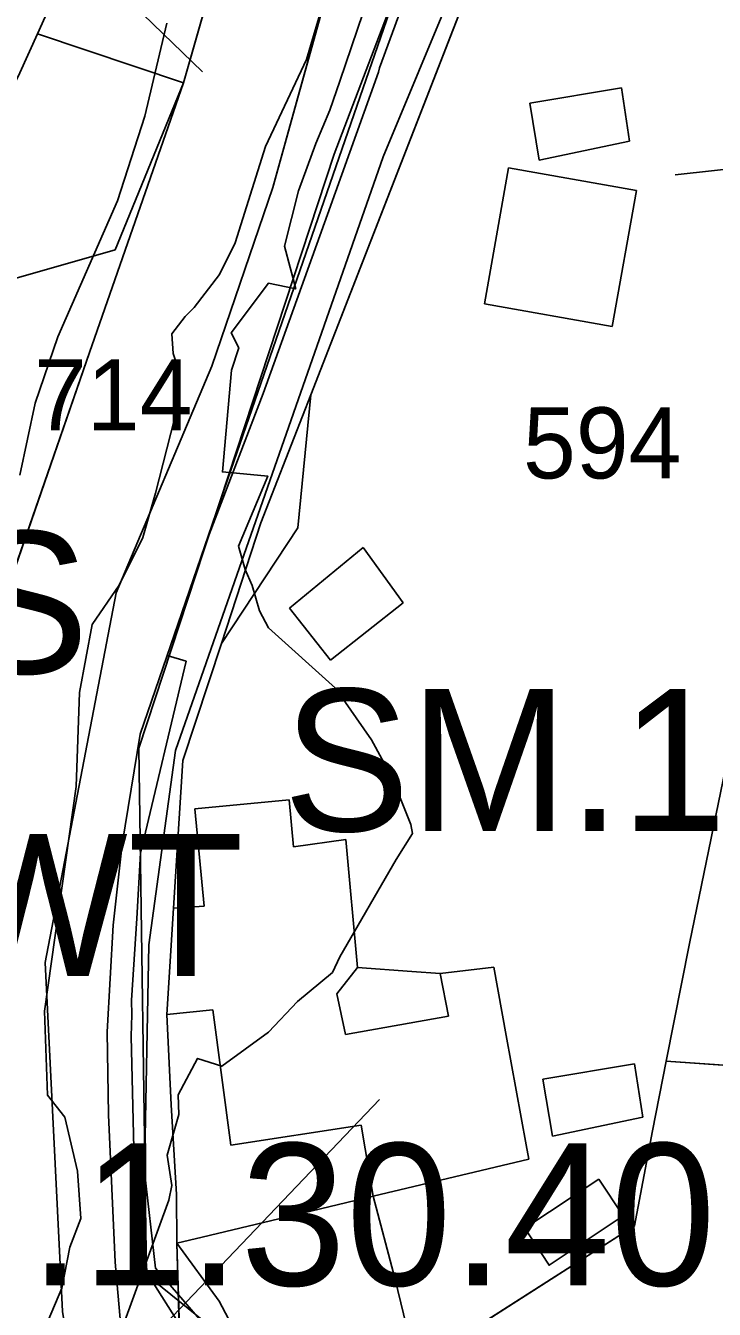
# Model space of a CAD drawing. Extents: x -690419 to -685080, y -987825 to -981190.
# Drawn here: x -686972.1 to -686923.6, y -985578.7 to -985488.4 of the extents above; entities that cross this region are included whole.
import ezdxf

# ---------------------------------------------------------------- set-up
doc = ezdxf.new("R2010")
doc.units = 0
for name, color, linetype in [('_DOPLNĚK BUDOVY', 7, 'Continuous'), ('BPEJ I-II ochrana', 7, 'Continuous'), ('Docházková izochrona BUS (S)', 7, 'Continuous'), ('Docházková izochrona VLAK (S)', 7, 'Continuous'), ('Elektro VN 35 podzemni (N)', 7, 'Continuous'), ('Intravilan (S)', 7, 'Continuous'), ('Kanalizace stoka bez rozlišení (S)', 7, 'Continuous'), ('Plochy dopravy silniční DS (S)', 7, 'Continuous'), ('Plochy smíšené obytné městské SM (S)', 7, 'Continuous'), ('Plochy veřejná prostranství všeobecná PU (S)', 7, 'Continuous'), ('Plochy vodní a vodnich toku WT (S)', 7, 'Continuous'), ('Plochy zeleň sídelní ostatní ZS (S)', 7, 'Continuous'), ('Plynovod STL (S)', 7, 'Continuous'), ('Regulacni bloky_ID', 7, 'Continuous'), ('Regulační bloky STABILIZOVANÉ (S)', 7, 'Continuous'), ('Regulační bloky STABILIZOVANÉ (S) TIS', 7, 'Continuous'), ('Regulační kódy STABILIZOVANÉ (S)', 7, 'Continuous'), ('Regulační kódy STABILIZOVANÉ (S) TIS', 7, 'Continuous'), ('Silnice III třídy (S) - osa', 7, 'Continuous'), ('Spoje - komunikační vedení bez rozlišení provozovanál (S)', 7, 'Continuous'), ('Vodovodní řady (S)', 7, 'Continuous'), ('Záplavové území aktivní zóna (S)', 7, 'Continuous'), ('Záplavové území Q100 (S)', 7, 'Continuous')]:
    doc.layers.add(name, color=color, linetype=linetype)

msp = doc.modelspace()

# ---------------------------------------------------------------- linework, layer by layer
at = {"layer": '_DOPLNĚK BUDOVY'}
for p, q in [((-686930.17, -985492.759), (-686936.62, -985493.819)), ((-686929.59, -985496.509), (-686930.17, -985492.759)), ((-686936.62, -985493.819), (-686935.95, -985497.849)), ((-686935.95, -985497.849), (-686929.59, -985496.509)), ((-686948.352, -985525.098), (-686953.542, -985529.358)), ((-686945.532, -985528.998), (-686948.352, -985525.098)), ((-686950.642, -985533.028), (-686945.532, -985528.998)), ((-686953.542, -985529.358), (-686950.642, -985533.028)), ((-686948.75, -985554.65), (-686950.2, -985556.51)), ((-686944.92, -985554.93), (-686948.75, -985554.65)), ((-686942.92, -985555.07), (-686944.92, -985554.93)), ((-686942.33, -985558.08), (-686942.92, -985555.07)), ((-686950.2, -985556.51), (-686949.59, -985559.37)), ((-686949.59, -985559.37), (-686942.33, -985558.08)), ((-686929.242, -985561.441), (-686935.692, -985562.501)), ((-686928.662, -985565.191), (-686929.242, -985561.441)), ((-686935.692, -985562.501), (-686935.022, -985566.531)), ((-686935.022, -985566.531), (-686928.662, -985565.191))]:
    msp.add_line(p, q, dxfattribs=at)
msp.add_lwpolyline([(-686931.77, -985569.54), (-686936.97, -985572.99), (-686935.26, -985575.6), (-686930.05, -985572.12), (-686931.77, -985569.54)], dxfattribs=at)
at = {"layer": 'BPEJ I-II ochrana'}
for p, q in [((-686971.28, -985488.96), (-686963.63, -985471.94)), ((-686936.37, -985474.16), (-686952.03, -985514.36)), ((-686960.99, -985492.39), (-686971.28, -985488.96)), ((-686965.8, -985504.15), (-686960.99, -985492.39)), ((-686939.8, -985507.95), (-686938.12, -985498.38)), ((-686938.12, -985498.38), (-686929.11, -985499.98)), ((-686929.11, -985499.98), (-686930.81, -985509.55)), ((-686972.93, -985506.2), (-686965.8, -985504.15)), ((-686930.81, -985509.55), (-686939.8, -985507.95)), ((-686952.03, -985514.36), (-686952.95, -985523.72)), ((-686952.95, -985523.72), (-686958.33, -985531.85)), ((-686958.33, -985531.85), (-686961.03, -985540.08)), ((-686961.03, -985540.08), (-686961.69, -985550.47)), ((-686960.19, -985543.48), (-686953.55, -985542.86)), ((-686959.55, -985550.33), (-686960.19, -985543.48)), ((-686953.55, -985542.86), (-686953.24, -985546.17)), ((-686953.24, -985546.17), (-686949.57, -985545.65)), ((-686949.57, -985545.65), (-686948.75, -985554.65)), ((-686961.69, -985550.47), (-686959.55, -985550.33)), ((-686948.75, -985554.65), (-686944.92, -985554.93)), ((-686944.92, -985554.93), (-686942.92, -985555.07)), ((-686942.92, -985555.07), (-686939.16, -985554.62)), ((-686939.16, -985554.62), (-686938.28, -985559.43)), ((-686958.94, -985557.64), (-686962.16, -985557.97)), ((-686962.16, -985557.97), (-686961.86, -985564.32)), ((-686957.66, -985567.15), (-686958.94, -985557.64)), ((-686938.28, -985559.43), (-686936.88, -985567.12)), ((-686927.98, -985566.14), (-686927.03, -985561.24)), ((-686927.03, -985561.24), (-686899.14, -985563.21)), ((-686961.86, -985564.32), (-686961.48, -985570.63)), ((-686948.49, -985565.74), (-686957.66, -985567.15)), ((-686947.65, -985570.74), (-686948.49, -985565.74)), ((-686929.24, -985572.84), (-686927.98, -985566.14)), ((-686936.88, -985567.12), (-686936.69, -985568.15)), ((-686936.69, -985568.15), (-686947.65, -985570.74)), ((-686936.97, -985572.99), (-686931.77, -985569.54)), ((-686931.77, -985569.54), (-686930.05, -985572.12)), ((-686961.48, -985570.63), (-686961.47, -985574.05)), ((-686953.21, -985572.09), (-686947.65, -985570.74)), ((-686947.65, -985570.74), (-686946.13, -985576.52)), ((-686959.69, -985573.63), (-686953.21, -985572.09)), ((-686930.05, -985572.12), (-686935.26, -985575.6)), ((-686944.63, -985582.66), (-686929.24, -985572.84)), ((-686935.26, -985575.6), (-686936.97, -985572.99)), ((-686961.47, -985574.05), (-686959.69, -985573.63)), ((-686946.13, -985576.52), (-686944.63, -985582.66))]:
    msp.add_line(p, q, dxfattribs=at)
at = {"layer": 'Docházková izochrona BUS (S)'}
msp.add_arc((-686757.693, -985364.182), 400, 205.7131, 25.07732, dxfattribs=at)
at = {"layer": 'Docházková izochrona VLAK (S)'}
msp.add_arc((-686398.38, -985456.116), 800, 77.865472, 344.113367, dxfattribs=at)
at = {"layer": 'Elektro VN 35 podzemni (N)'}
msp.add_lwpolyline([(-686864.435, -985696.276), (-686867.874, -985696.143), (-686898.302, -985682.517), (-686909.282, -985676.167), (-686925.951, -985660.292), (-686939.99, -985595.356), (-686963.61, -985576.269), (-686964.139, -985539.228), (-686950.38, -985497.423), (-686931.86, -985448.74), (-686920.173, -985445.2)], dxfattribs=at)
at = {"layer": 'Intravilan (S)'}
msp.add_lwpolyline([(-686899.14, -985563.21), (-686927.03, -985561.24), (-686925.37, -985552.97), (-686919.95, -985526.63)], dxfattribs=at)
at = {"layer": 'Kanalizace stoka bez rozlišení (S)'}
msp.add_lwpolyline([(-686959.66, -985491.63), (-686977.19, -985474.68)], dxfattribs=at)
at = {"layer": 'Plochy dopravy silniční DS (S)'}
for p, q in [((-686954.7, -985499.76), (-686943.82, -985460.5)), ((-686936.37, -985474.16), (-686952.03, -985514.36)), ((-686959, -985512.34), (-686954.7, -985499.76)), ((-686965.73, -985528.29), (-686959, -985512.34)), ((-686952.03, -985514.36), (-686955.54, -985523.37)), ((-686955.54, -985523.37), (-686958.33, -985531.85)), ((-686970.74, -985554.29), (-686965.73, -985528.29)), ((-686958.33, -985531.85), (-686961.03, -985540.08)), ((-686961.03, -985540.08), (-686961.69, -985550.47)), ((-686961.69, -985550.47), (-686962.16, -985557.97)), ((-686969.52, -985578.87), (-686970.74, -985554.29)), ((-686962.16, -985557.97), (-686961.86, -985564.32)), ((-686961.86, -985564.32), (-686961.48, -985570.63)), ((-686961.48, -985570.63), (-686961.47, -985574.05)), ((-686961.47, -985574.05), (-686961.1, -985586.14))]:
    msp.add_line(p, q, dxfattribs=at)
at = {"layer": 'Plochy smíšené obytné městské SM (S)'}
msp.add_lwpolyline([(-686993.3, -985551.07), (-686993.43, -985546.08), (-686997.39, -985538.62), (-687021.3, -985493.61), (-687022.52, -985488.3), (-687021.28, -985475.5), (-687020.45, -985475.12), (-687009.28, -985469.94), (-686996.65, -985464.67), (-686987.05, -985459.42), (-686973.22, -985452.16), (-686968.5, -985450.09), (-686955.38, -985443.66), (-686946.92, -985442.51), (-686948.98, -985454.9), (-686958.3, -985482.93), (-686960.99, -985492.39), (-686971.28, -985488.96), (-686972.51, -985491.7), (-686977.05, -985501.12), (-686975.51, -985506.94), (-686983.52, -985523.09), (-686984.03, -985524.13), (-686991, -985536.25)], close=True, dxfattribs=at)
msp.add_lwpolyline([(-686899.14, -985563.21), (-686927.03, -985561.24), (-686927.98, -985566.14), (-686929.24, -985572.84), (-686944.63, -985582.66), (-686948.75, -985584.28), (-686950.81, -985584.01), (-686952.82, -985583.23), (-686957.82, -985579.38), (-686958.48, -985578.14), (-686961.47, -985574.05), (-686961.48, -985570.63), (-686961.86, -985564.32), (-686962.16, -985557.97), (-686961.69, -985550.47), (-686961.03, -985540.08), (-686958.33, -985531.85), (-686955.54, -985523.37), (-686952.03, -985514.36), (-686936.37, -985474.16)], dxfattribs=at)
at = {"layer": 'Plochy veřejná prostranství všeobecná PU (S)'}
msp.add_lwpolyline([(-686961.1, -985586.14), (-686961.47, -985574.05), (-686958.48, -985578.14), (-686957.82, -985579.38)], dxfattribs=at)
at = {"layer": 'Plochy vodní a vodnich toku WT (S)'}
msp.add_lwpolyline([(-686978.45, -985594.79), (-686980.72, -985562.42), (-686980.02, -985553.25), (-686976.88, -985535.55), (-686973.74, -985530.56), (-686974.21, -985530.4), (-686967.6, -985511.38), (-686960.99, -985492.39), (-686958.3, -985482.93), (-686948.98, -985454.9), (-686946.92, -985442.51), (-686939.35, -985441.41), (-686943.82, -985460.5), (-686954.7, -985499.76), (-686959, -985512.34), (-686965.73, -985528.29), (-686970.74, -985554.29), (-686969.52, -985578.87), (-686967.34, -985592.3)], close=True, dxfattribs=at)
at = {"layer": 'Plochy zeleň sídelní ostatní ZS (S)'}
for points in [[(-686993.4, -985563.56), (-686993.59, -985555.58), (-686993.3, -985551.07), (-686991, -985536.25), (-686984.03, -985524.13), (-686983.52, -985523.09), (-686975.51, -985506.94), (-686977.05, -985501.12), (-686972.51, -985491.7), (-686971.28, -985488.96), (-686960.99, -985492.39), (-686967.6, -985511.38), (-686974.21, -985530.4), (-686973.74, -985530.56), (-686976.88, -985535.55), (-686980.02, -985553.25), (-686980.72, -985562.42)], [(-686916.02, -985590.05), (-686916.02, -985582.335), (-686925.9, -985581.15), (-686931.49, -985582.08), (-686940.57, -985585.75), (-686944.63, -985582.66), (-686929.24, -985572.84), (-686927.98, -985566.14), (-686927.03, -985561.24), (-686899.14, -985563.21), (-686878.31, -985530.51), (-686883.95, -985554.25), (-686889.98, -985560.45), (-686896.34, -985573.41), (-686893.33, -985581.3), (-686893.79, -985585), (-686891.26, -985593.71)]]:
    msp.add_lwpolyline(points, close=True, dxfattribs=at)
at = {"layer": 'Plynovod STL (S)'}
for points in [[(-686940.23, -985476.94), (-686942.02, -985476.34), (-686943.54, -985480.97), (-686944.95, -985485.2), (-686947.2, -985491.35), (-686947.26, -985491.65), (-686950.86, -985501.67), (-686955.39, -985514.25), (-686959.18, -985524.18), (-686962.14, -985532.69), (-686960.81, -985533.1)], [(-686960.81, -985533.1), (-686964.03, -985546.6), (-686964.28, -985551.2), (-686964.66, -985556.95), (-686964.64, -985557.98), (-686964.69, -985559.48), (-686964.5, -985567.39), (-686964.18, -985571.36), (-686963.92, -985573.51), (-686963.53, -985576.2), (-686961.065, -985580.101), (-686958.283, -985581.602), (-686952.09, -985584.17)]]:
    msp.add_lwpolyline(points, dxfattribs=at)
at = {"layer": 'Regulační bloky STABILIZOVANÉ (S)'}
for p, q in [((-686954.7, -985499.76), (-686943.82, -985460.5)), ((-686936.37, -985474.16), (-686952.03, -985514.36)), ((-686959, -985512.34), (-686954.7, -985499.76)), ((-686965.73, -985528.29), (-686959, -985512.34)), ((-686952.03, -985514.36), (-686955.54, -985523.37)), ((-686955.54, -985523.37), (-686958.33, -985531.85)), ((-686970.74, -985554.29), (-686965.73, -985528.29)), ((-686958.33, -985531.85), (-686961.03, -985540.08)), ((-686961.03, -985540.08), (-686961.69, -985550.47)), ((-686961.69, -985550.47), (-686962.16, -985557.97)), ((-686969.52, -985578.87), (-686970.74, -985554.29)), ((-686962.16, -985557.97), (-686961.86, -985564.32)), ((-686961.86, -985564.32), (-686961.48, -985570.63)), ((-686961.48, -985570.63), (-686961.47, -985574.05)), ((-686961.47, -985574.05), (-686961.1, -985586.14))]:
    msp.add_line(p, q, dxfattribs=at)
for points in [[(-686978.45, -985594.79), (-686980.72, -985562.42), (-686980.02, -985553.25), (-686976.88, -985535.55), (-686973.74, -985530.56), (-686974.21, -985530.4), (-686967.6, -985511.38), (-686960.99, -985492.39), (-686958.3, -985482.93), (-686948.98, -985454.9), (-686946.92, -985442.51), (-686939.35, -985441.41), (-686943.82, -985460.5), (-686954.7, -985499.76), (-686959, -985512.34), (-686965.73, -985528.29), (-686970.74, -985554.29), (-686969.52, -985578.87), (-686967.34, -985592.3)], [(-686993.3, -985551.07), (-686993.43, -985546.08), (-686997.39, -985538.62), (-687021.3, -985493.61), (-687022.52, -985488.3), (-687021.28, -985475.5), (-687020.45, -985475.12), (-687009.28, -985469.94), (-686996.65, -985464.67), (-686987.05, -985459.42), (-686973.22, -985452.16), (-686968.5, -985450.09), (-686955.38, -985443.66), (-686946.92, -985442.51), (-686948.98, -985454.9), (-686958.3, -985482.93), (-686960.99, -985492.39), (-686971.28, -985488.96), (-686972.51, -985491.7), (-686977.05, -985501.12), (-686975.51, -985506.94), (-686983.52, -985523.09), (-686984.03, -985524.13), (-686991, -985536.25)], [(-686993.4, -985563.56), (-686993.59, -985555.58), (-686993.3, -985551.07), (-686991, -985536.25), (-686984.03, -985524.13), (-686983.52, -985523.09), (-686975.51, -985506.94), (-686977.05, -985501.12), (-686972.51, -985491.7), (-686971.28, -985488.96), (-686960.99, -985492.39), (-686967.6, -985511.38), (-686974.21, -985530.4), (-686973.74, -985530.56), (-686976.88, -985535.55), (-686980.02, -985553.25), (-686980.72, -985562.42)], [(-686916.02, -985590.05), (-686916.02, -985582.335), (-686925.9, -985581.15), (-686931.49, -985582.08), (-686940.57, -985585.75), (-686944.63, -985582.66), (-686929.24, -985572.84), (-686927.98, -985566.14), (-686927.03, -985561.24), (-686899.14, -985563.21), (-686878.31, -985530.51), (-686883.95, -985554.25), (-686889.98, -985560.45), (-686896.34, -985573.41), (-686893.33, -985581.3), (-686893.79, -985585), (-686891.26, -985593.71)]]:
    msp.add_lwpolyline(points, close=True, dxfattribs=at)
for points in [[(-686899.14, -985563.21), (-686927.03, -985561.24), (-686927.98, -985566.14), (-686929.24, -985572.84), (-686944.63, -985582.66), (-686948.75, -985584.28), (-686950.81, -985584.01), (-686952.82, -985583.23), (-686957.82, -985579.38), (-686958.48, -985578.14), (-686961.47, -985574.05), (-686961.48, -985570.63), (-686961.86, -985564.32), (-686962.16, -985557.97), (-686961.69, -985550.47), (-686961.03, -985540.08), (-686958.33, -985531.85), (-686955.54, -985523.37), (-686952.03, -985514.36), (-686936.37, -985474.16)], [(-686961.1, -985586.14), (-686961.47, -985574.05), (-686958.48, -985578.14), (-686957.82, -985579.38)]]:
    msp.add_lwpolyline(points, dxfattribs=at)
at = {"layer": 'Regulační bloky STABILIZOVANÉ (S) TIS'}
for p, q in [((-686958.3, -985482.93), (-686960.99, -985492.39)), ((-686960.99, -985492.39), (-686967.6, -985511.38)), ((-686967.6, -985511.38), (-686974.21, -985530.4)), ((-686970.74, -985554.29), (-686965.73, -985528.29))]:
    msp.add_line(p, q, dxfattribs=at)
for points in [[(-686965.73, -985528.29), (-686959, -985512.34), (-686954.7, -985499.76), (-686943.82, -985460.5)], [(-686967.34, -985592.3), (-686969.52, -985578.87), (-686970.74, -985554.29)]]:
    msp.add_lwpolyline(points, dxfattribs=at)
at = {"layer": 'Silnice III třídy (S) - osa'}
msp.add_lwpolyline([(-686926.798, -985663.65), (-686937.341, -985651.777), (-686944.903, -985640.17), (-686950.561, -985629.951), (-686955.434, -985619.887), (-686958.735, -985611.712), (-686962.664, -985597.562), (-686963.746, -985592.317), (-686964.707, -985587.657), (-686965.187, -985582.31), (-686965.807, -985575.396), (-686966.279, -985565.019), (-686966.365, -985559.19), (-686965.942, -985551.676), (-686965.306, -985545.961), (-686964.036, -985538.235), (-686957.634, -985519.584), (-686937.837, -985462.367), (-686929.925, -985436.926), (-686922.27, -985412.045), (-686915.983, -985393.966)], dxfattribs=at)
at = {"layer": 'Spoje - komunikační vedení bez rozlišení provozovanál (S)'}
for points in [[(-686898.196, -985461.971), (-686900.597, -985496.033), (-686926.393, -985498.86)], [(-686979.24, -985597.5), (-686947.209, -985563.929)]]:
    msp.add_lwpolyline(points, dxfattribs=at)
at = {"layer": 'Vodovodní řady (S)'}
msp.add_lwpolyline([(-686948.814, -985587.671), (-686958.401, -985581.114), (-686962.961, -985575.805), (-686963.73, -985569.003), (-686963.424, -985553.053), (-686961.554, -985539.382), (-686946.93, -985497.601), (-686939.519, -985479.769), (-686939.252, -985479.132), (-686937.652, -985474.458)], dxfattribs=at)
at = {"layer": 'Záplavové území aktivní zóna (S)'}
for points in [[(-686970.788, -985580.109), (-686969.563, -985577.214), (-686969.007, -985574.32), (-686968.227, -985572.316), (-686968.45, -985568.976), (-686969.341, -985565.191), (-686970.565, -985563.632), (-686970.788, -985557.732), (-686968.561, -985541.923), (-686968.314, -985535.309), (-686967.423, -985530.522), (-686965.531, -985527.738), (-686963.861, -985524.399), (-686962.97, -985521.281), (-686961.634, -985516.049), (-686961.347, -985512.559), (-686961.719, -985511.446), (-686961.811, -985510.054), (-686960.883, -985508.848), (-686960.234, -985508.199), (-686958.471, -985505.879), (-686957.358, -985503.653), (-686955.224, -985496.88), (-686952.348, -985490.757), (-686950.678, -985485.098)], [(-686962.169, -985488.201), (-686963.708, -985494.742), (-686965.632, -985500.705), (-686969.844, -985510.26), (-686971.447, -985514.936), (-686972.516, -985520.012)]]:
    msp.add_lwpolyline(points, dxfattribs=at)
at = {"layer": 'Záplavové území Q100 (S)'}
msp.add_lwpolyline([(-686965.22, -985579.78), (-686962.029, -985571.015), (-686961.809, -985570), (-686962.14, -985567.86), (-686961.316, -985565), (-686961.378, -985563.622), (-686960, -985561.05), (-686958.299, -985561.599), (-686955, -985559.203), (-686952.961, -985557.038), (-686950.516, -985555), (-686950, -985553.908), (-686946.021, -985547.042), (-686944.885, -985545.23), (-686945, -985544.595), (-686946.315, -985541.315), (-686947.75, -985538.625), (-686950.3, -985535), (-686955, -985530.744), (-686955.641, -985529.545), (-686956.151, -985527.759), (-686956.652, -985526.652), (-686957.116, -985525), (-686955.065, -985520.065), (-686958.259, -985519.776), (-686957.624, -985512.624), (-686957.102, -985511.051), (-686957.631, -985510), (-686955, -985506.484), (-686953.098, -985506.902), (-686953.885, -985503.885), (-686952.891, -985500), (-686951.678, -985496.678), (-686950.683, -985494.317), (-686950, -985492.285), (-686947.515, -985485)], dxfattribs=at)

# ---------------------------------------------------------------- texts
at = {"layer": 'Regulacni bloky_ID'}
for s, p in [('714', (-686971.516, -985516.85)), ('594', (-686937.097, -985520.235))]:
    msp.add_text(s, height=5, dxfattribs=at).set_placement(p)
at = {"layer": 'Regulační kódy STABILIZOVANÉ (S)'}
for s, p in [('ZS', (-686984.744, -985533.959)), ('SM.1.25.40', (-686953.98, -985545.053)), ('WT', (-686977.541, -985555.254)), ('SM.1.30.40', (-686991.918, -985577.027))]:
    msp.add_text(s, height=10, dxfattribs=at).set_placement(p)
at = {"layer": 'Regulační kódy STABILIZOVANÉ (S) TIS'}
msp.add_text('WT', height=10, dxfattribs=at).set_placement((-686977.541, -985555.254))

doc.saveas('drawing.dxf')
